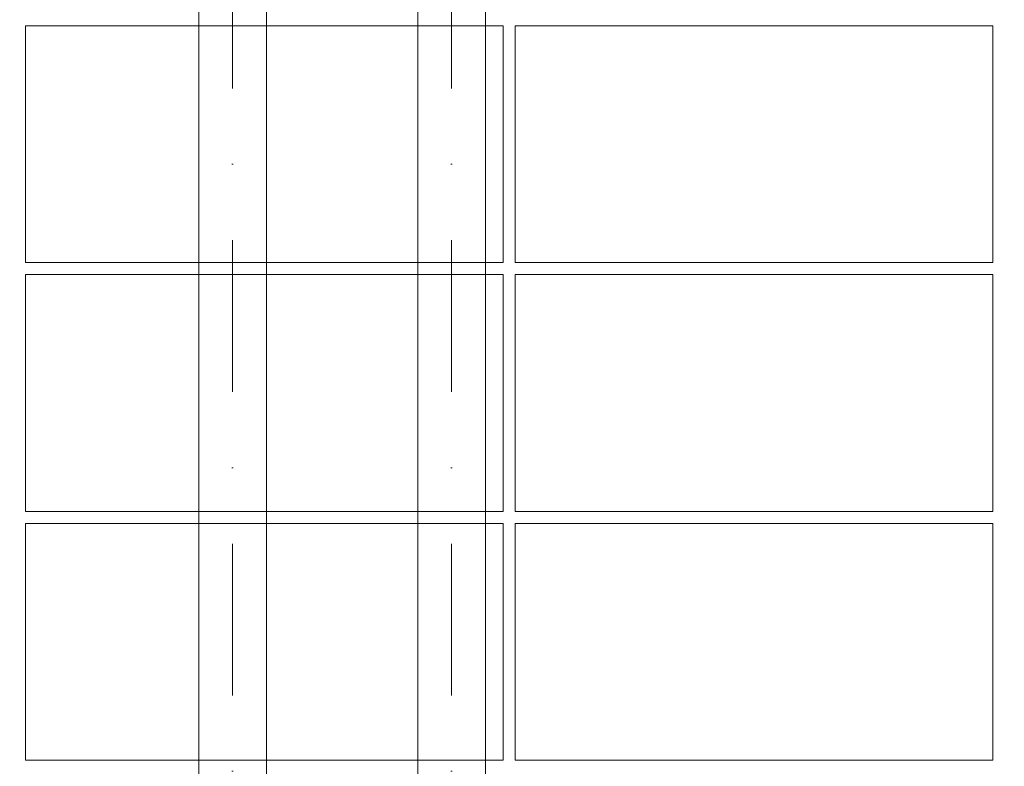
# Model space of a CAD drawing. Header units: millimetres. Extents: x -1695604 to 5289369, y -1488057 to 2187451.
# Tile 561 of 656: x 377465 to 379939, y 151430 to 153305. Entities that reach past the tile are written whole.
import ezdxf
from ezdxf import colors
from ezdxf.entities.mleader import LeaderData, LeaderLine
from ezdxf.math import Vec2, Vec3

# ---------------------------------------------------------------- set-up
doc = ezdxf.new("R2010")
doc.units = ezdxf.units.MM
doc.linetypes.add('CENTERX2', pattern=[101.6, 63.5, -12.7, 12.7, -12.7])
doc.linetypes.add('DASHDOT', pattern=[25.4, 12.7, -6.35, 0, -6.35])
for name, color, linetype, lineweight in [('A99_FVE', 30, 'Continuous', 5), ('A99_N_txt-popis-50 @ 200', 240, 'Continuous', 9), ('A99_S_osy', 1, 'CENTERX2', 5)]:
    doc.layers.add(name, color=color, linetype=linetype, lineweight=lineweight)
doc.styles.add('A99_popis', font='isocpeur.ttf')

msp = doc.modelspace()

# ---------------------------------------------------------------- linework, layer by layer
at = {"layer": 'A99_FVE', "linetype": 'Continuous', "lineweight": 15, "ltscale": 2}
for points in [[(377915, 155305), (378085, 155305), (378085, 149540), (377915, 149540)], [(378465, 155305), (378635, 155305), (378635, 149540), (378465, 149540)]]:
    msp.add_lwpolyline(points, close=True, dxfattribs=at)
at = {"layer": 'A99_FVE', "lineweight": 5, "ltscale": 2}
for points in [[(378680, 152695), (378680, 153290), (377480, 153290), (377480, 152695)], [(379910, 152695), (379910, 153290), (378710, 153290), (378710, 152695)], [(378680, 152070), (378680, 152665), (377480, 152665), (377480, 152070)], [(379910, 152070), (379910, 152665), (378710, 152665), (378710, 152070)], [(378680, 151445), (378680, 152040), (377480, 152040), (377480, 151445)], [(379910, 151445), (379910, 152040), (378710, 152040), (378710, 151445)]]:
    msp.add_lwpolyline(points, close=True, dxfattribs=at)
at = {"layer": 'A99_S_osy', "linetype": 'DASHDOT', "lineweight": 5, "ltscale": 30}
for points in [[(378000, 250300), (378000, 146890)], [(378550, 250300), (378550, 146890)]]:
    msp.add_lwpolyline(points, dxfattribs=at)

# ---------------------------------------------------------------- leaders
at = {"layer": 'A99_N_txt-popis-50 @ 200', "lineweight": 9}
ml = msp.add_multileader_mtext('Standard', dxfattribs=at)
ml.set_content('\\A1;{\\fISOCPEUR|b1|i0|c238|p34;\\C256;ocelový nosník}', color=1, style='A99_popis')
ml.set_leader_properties(color=256, linetype='ByLayer', lineweight=-1)
ml.build(insert=Vec2(0, 0))
ml.multileader.update_dxf_attribs({"dogleg_length": 200, "arrow_head_size": 300, "scale": 200})
ctx = ml.context
ctx.base_point, ctx.scale, ctx.char_height, ctx.arrow_head_size, ctx.landing_gap_size, ctx.plane_origin = Vec3(21517.5, 152275), 200, 400, 300, 1000, Vec3(20965, 145696.7)
notes = []
notes.append((ctx, [(0, (1, 1, 0), (20717.5, 152275), (1, 0), 800, [(0, [(20720, 150347.5)], 0, [])])]))
ctx.mtext.insert, ctx.mtext.width, ctx.mtext.defined_height, ctx.mtext.flow_direction = Vec3(22517.5, 152533.2), 3664.376, 670, 5
for ctx, leaders in notes:
    for number, flags, end, landing, length, lines in leaders:
        leader = LeaderData()
        leader.index, (leader.has_last_leader_line, leader.has_dogleg_vector, leader.attachment_direction) = number, flags
        leader.last_leader_point, leader.dogleg_vector, leader.dogleg_length = Vec3(end), Vec3(landing), length
        for number, points, colour, breaks in lines:
            line = LeaderLine()
            line.index, line.vertices, line.color, line.breaks = number, Vec3.list(points), colors.encode_raw_color(colour), breaks
            leader.lines.append(line)
        ctx.leaders.append(leader)

doc.saveas('drawing.dxf')
